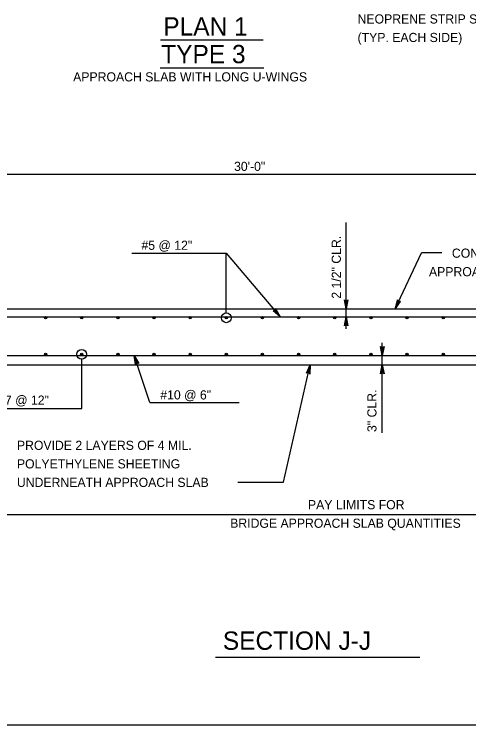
# Model space of a CAD drawing. Extents: x 636530 to 644067, y 294168 to 299122.
# Drawn here: x 638405 to 638553.9, y 295965.5 to 296198.2 of the extents above; entities that cross this region are included whole.
import ezdxf

# ---------------------------------------------------------------- set-up
doc = ezdxf.new("R2010")
doc.units = 0
doc.layers.add('1', color=7, linetype='Continuous')

msp = doc.modelspace()

# ---------------------------------------------------------------- linework, layer by layer
at = {"layer": '1'}
for p, q in [((638452.94, 296189.83), (638486.52, 296189.83)), ((638452.83, 296180.66), (638486.78, 296180.66)), ((638304.48, 296145.79), (638670.24, 296145.79)), ((638513.77, 296095.21), (638513.77, 296129.93)), ((638443.51, 296119.99), (638474.47, 296119.99)), ((638474.47, 296100.36), (638474.47, 296119.99)), ((638474.47, 296119.99), (638492.13, 296099.14)), ((638529.83, 296101.68), (638538.44, 296120.03)), ((638545.09, 296120.03), (638538.44, 296120.03)), ((638272.45, 296101.68), (638664.53, 296101.68)), ((638342.64, 296099.14), (638630, 296099.14)), ((638474.47, 296098.76), (638474.47, 296098.76)), ((638525.6, 296061.1), (638525.6, 296090.62)), ((638342.64, 296086.44), (638630, 296086.44)), ((638427.08, 296086.82), (638427.08, 296086.82)), ((638427.08, 296069.04), (638427.08, 296085.22)), ((638449.37, 296071), (638444.32, 296086.44)), ((638304.48, 296083.39), (638666.88, 296083.39)), ((638493.2, 296044.91), (638501.99, 296083.39)), ((638449.37, 296071), (638478.74, 296071)), ((638397, 296069.04), (638427.08, 296069.04)), ((638478.26, 296044.91), (638493.2, 296044.91)), ((638304.48, 296034.34), (638696.19, 296034.34)), ((638470.96, 295987.62), (638537.86, 295987.62)), ((638205.78, 295965.48), (638991.78, 295965.48))]:
    msp.add_line(p, q, dxfattribs=at)
for points in [[(638513.77, 296101.68), (638513.21, 296104.66), (638513.37, 296104.43), (638513.57, 296104.32), (638513.77, 296104.28), (638513.97, 296104.32), (638514.17, 296104.43), (638514.33, 296104.66), (638513.77, 296101.68), (638514.17, 296104.43), (638513.97, 296104.32), (638513.77, 296101.68), (638513.77, 296104.28), (638513.57, 296104.32), (638513.77, 296101.68), (638513.37, 296104.43)], [(638529.83, 296101.68), (638531.61, 296104.14), (638531.49, 296104.07), (638531.37, 296104), (638531.25, 296103.99), (638531.13, 296103.98), (638531.04, 296104.01), (638530.94, 296104.04), (638530.86, 296104.09), (638530.77, 296104.15), (638530.71, 296104.25), (638530.64, 296104.34), (638530.62, 296104.48), (638530.59, 296104.62), (638529.83, 296101.68), (638530.62, 296104.48), (638530.64, 296104.34), (638529.83, 296101.68), (638530.71, 296104.25), (638530.77, 296104.15), (638529.83, 296101.68), (638530.86, 296104.09), (638530.94, 296104.04), (638529.83, 296101.68), (638531.04, 296104.01), (638531.13, 296103.98), (638529.83, 296101.68), (638531.25, 296103.99), (638531.37, 296104), (638529.83, 296101.68), (638531.49, 296104.07)], [(638492.13, 296099.14), (638489.78, 296101.06), (638490.05, 296100.98), (638490.27, 296101.02), (638490.45, 296101.13), (638490.58, 296101.28), (638490.66, 296101.5), (638490.63, 296101.78), (638492.13, 296099.14), (638490.66, 296101.5), (638490.58, 296101.28), (638492.13, 296099.14), (638490.45, 296101.13), (638490.27, 296101.02), (638492.13, 296099.14), (638490.05, 296100.98)], [(638513.77, 296099.14), (638514.33, 296096.16), (638514.17, 296096.39), (638513.97, 296096.51), (638513.77, 296096.54), (638513.57, 296096.51), (638513.37, 296096.39), (638513.21, 296096.16), (638513.77, 296099.14), (638513.37, 296096.39), (638513.57, 296096.51), (638513.77, 296099.14), (638513.77, 296096.54), (638513.97, 296096.51), (638513.77, 296099.14), (638514.17, 296096.39)], [(638525.6, 296086.44), (638525.04, 296089.42), (638525.2, 296089.19), (638525.4, 296089.08), (638525.6, 296089.04), (638525.8, 296089.08), (638526, 296089.19), (638526.16, 296089.42), (638525.6, 296086.44), (638526, 296089.19), (638525.8, 296089.08), (638525.6, 296086.44), (638525.6, 296089.04), (638525.4, 296089.08), (638525.6, 296086.44), (638525.2, 296089.19)], [(638444.32, 296086.44), (638445.78, 296083.78), (638445.67, 296083.87), (638445.56, 296083.95), (638445.44, 296083.98), (638445.33, 296084), (638445.23, 296083.99), (638445.13, 296083.97), (638445.04, 296083.92), (638444.95, 296083.88), (638444.87, 296083.79), (638444.8, 296083.7), (638444.76, 296083.57), (638444.72, 296083.43), (638444.32, 296086.44), (638444.76, 296083.57), (638444.8, 296083.7), (638444.32, 296086.44), (638444.87, 296083.79), (638444.95, 296083.88), (638444.32, 296086.44), (638445.04, 296083.92), (638445.13, 296083.97), (638444.32, 296086.44), (638445.23, 296083.99), (638445.33, 296084), (638444.32, 296086.44), (638445.44, 296083.98), (638445.56, 296083.95), (638444.32, 296086.44), (638445.67, 296083.87)], [(638501.99, 296083.39), (638501.87, 296080.36), (638501.82, 296080.49), (638501.77, 296080.62), (638501.69, 296080.7), (638501.6, 296080.78), (638501.51, 296080.82), (638501.41, 296080.86), (638501.31, 296080.86), (638501.21, 296080.87), (638501.1, 296080.83), (638500.99, 296080.8), (638500.89, 296080.7), (638500.78, 296080.61), (638501.99, 296083.39), (638500.89, 296080.7), (638500.99, 296080.8), (638501.99, 296083.39), (638501.1, 296080.83), (638501.21, 296080.87), (638501.99, 296083.39), (638501.31, 296080.86), (638501.41, 296080.86), (638501.99, 296083.39), (638501.51, 296080.82), (638501.6, 296080.78), (638501.99, 296083.39), (638501.69, 296080.7), (638501.77, 296080.62), (638501.99, 296083.39), (638501.82, 296080.49)], [(638525.6, 296083.39), (638526.16, 296080.41), (638526, 296080.64), (638525.8, 296080.76), (638525.6, 296080.79), (638525.4, 296080.76), (638525.2, 296080.64), (638525.04, 296080.41), (638525.6, 296083.39), (638525.2, 296080.64), (638525.4, 296080.76), (638525.6, 296083.39), (638525.6, 296080.79), (638525.8, 296080.76), (638525.6, 296083.39), (638526, 296080.64)]]:
    msp.add_lwpolyline(points, dxfattribs=at)
for centre, radius in [((638415.24, 296098.76), 0.381), ((638415.24, 296098.76), 0.286), ((638415.24, 296098.76), 0.19), ((638415.24, 296098.76), 0.0952), ((638427.08, 296098.76), 0.381), ((638427.08, 296098.76), 0.286), ((638427.08, 296098.76), 0.19), ((638427.08, 296098.76), 0.0952), ((638438.93, 296098.76), 0.381), ((638438.93, 296098.76), 0.286), ((638438.93, 296098.76), 0.19), ((638438.93, 296098.76), 0.0952), ((638450.78, 296098.76), 0.381), ((638450.78, 296098.76), 0.286), ((638450.78, 296098.76), 0.19), ((638450.78, 296098.76), 0.0952), ((638462.63, 296098.76), 0.381), ((638462.63, 296098.76), 0.286), ((638462.63, 296098.76), 0.19), ((638462.63, 296098.76), 0.0952), ((638474.47, 296098.76), 1.6), ((638474.47, 296098.76), 0.381), ((638474.47, 296098.76), 0.286), ((638474.47, 296098.76), 0.19), ((638474.47, 296098.76), 0.0952), ((638486.32, 296098.76), 0.381), ((638486.32, 296098.76), 0.286), ((638486.32, 296098.76), 0.19), ((638486.32, 296098.76), 0.0952), ((638498.17, 296098.76), 0.381), ((638498.17, 296098.76), 0.286), ((638498.17, 296098.76), 0.19), ((638498.17, 296098.76), 0.0952), ((638510.02, 296098.76), 0.381), ((638510.02, 296098.76), 0.286), ((638510.02, 296098.76), 0.19), ((638510.02, 296098.76), 0.0952), ((638521.86, 296098.76), 0.381), ((638521.86, 296098.76), 0.286), ((638521.86, 296098.76), 0.19), ((638521.86, 296098.76), 0.0952), ((638533.71, 296098.76), 0.381), ((638533.71, 296098.76), 0.286), ((638533.71, 296098.76), 0.19), ((638533.71, 296098.76), 0.0952), ((638545.56, 296098.76), 0.381), ((638545.56, 296098.76), 0.286), ((638545.56, 296098.76), 0.19), ((638545.56, 296098.76), 0.0952), ((638415.24, 296086.82), 0.381), ((638427.08, 296086.82), 1.6), ((638427.08, 296086.82), 0.381), ((638438.93, 296086.82), 0.381), ((638450.78, 296086.82), 0.381), ((638462.63, 296086.82), 0.381), ((638474.47, 296086.82), 0.381), ((638486.32, 296086.82), 0.381), ((638498.17, 296086.82), 0.381), ((638510.02, 296086.82), 0.381), ((638521.86, 296086.82), 0.381), ((638533.71, 296086.82), 0.381), ((638545.56, 296086.82), 0.381), ((638415.24, 296086.82), 0.286), ((638415.24, 296086.82), 0.19), ((638415.24, 296086.82), 0.0952), ((638427.08, 296086.82), 0.286), ((638427.08, 296086.82), 0.19), ((638427.08, 296086.82), 0.0952), ((638438.93, 296086.82), 0.286), ((638438.93, 296086.82), 0.19), ((638438.93, 296086.82), 0.0952), ((638450.78, 296086.82), 0.286), ((638450.78, 296086.82), 0.19), ((638450.78, 296086.82), 0.0952), ((638462.63, 296086.82), 0.286), ((638462.63, 296086.82), 0.19), ((638462.63, 296086.82), 0.0952), ((638474.47, 296086.82), 0.286), ((638474.47, 296086.82), 0.19), ((638474.47, 296086.82), 0.0952), ((638486.32, 296086.82), 0.286), ((638486.32, 296086.82), 0.19), ((638486.32, 296086.82), 0.0952), ((638498.17, 296086.82), 0.286), ((638498.17, 296086.82), 0.19), ((638498.17, 296086.82), 0.0952), ((638510.02, 296086.82), 0.286), ((638510.02, 296086.82), 0.19), ((638510.02, 296086.82), 0.0952), ((638521.86, 296086.82), 0.286), ((638521.86, 296086.82), 0.19), ((638521.86, 296086.82), 0.0952), ((638533.71, 296086.82), 0.286), ((638533.71, 296086.82), 0.19), ((638533.71, 296086.82), 0.0952), ((638545.56, 296086.82), 0.286), ((638545.56, 296086.82), 0.19), ((638545.56, 296086.82), 0.0952)]:
    msp.add_circle(centre, radius, dxfattribs=at)

# ---------------------------------------------------------------- texts
for s, height, p in [('PLAN 1', 6, (638453.82, 296191.22)), ('NEOPRENE STRIP SEAL', 3, (638517.49, 296195.15)), ('(TYP. EACH SIDE)', 3, (638517.49, 296189.08)), ('TYPE 3', 6, (638453.14, 296182.14)), ('APPROACH SLAB WITH LONG U-WINGS', 3, (638424.28, 296176.18)), ('30\'-0"', 3, (638477.01, 296146.87)), ('#5 @ 12"', 3, (638446.66, 296121.03)), ('CONCRETE', 3, (638548.4, 296118.44)), ('APPROACH SLAB', 3, (638540.89, 296112.37)), ('#7 @ 12"', 3, (638399.7, 296070.31)), ('#10 @ 6"', 3, (638452.83, 296072.03)), ('PROVIDE 2 LAYERS OF 4 MIL.', 3, (638405.84, 296055.51)), ('POLYETHYLENE SHEETING', 3, (638405.84, 296049.44)), ('UNDERNEATH APPROACH SLAB', 3, (638405.84, 296043.37)), ('PAY LIMITS FOR', 3, (638501.23, 296036.06)), ('BRIDGE APPROACH SLAB QUANTITIES', 3, (638475.74, 296029.99)), ('SECTION J-J', 6, (638473.34, 295990.03))]:
    msp.add_text(s, height=height, dxfattribs=at).set_placement(p)
for s, p in [('2 1/2" CLR.', (638512.01, 296105.03)), ('3" CLR.', (638523.69, 296061.37))]:
    msp.add_text(s, height=3, rotation=90, dxfattribs=at).set_placement(p)

doc.saveas('drawing.dxf')
